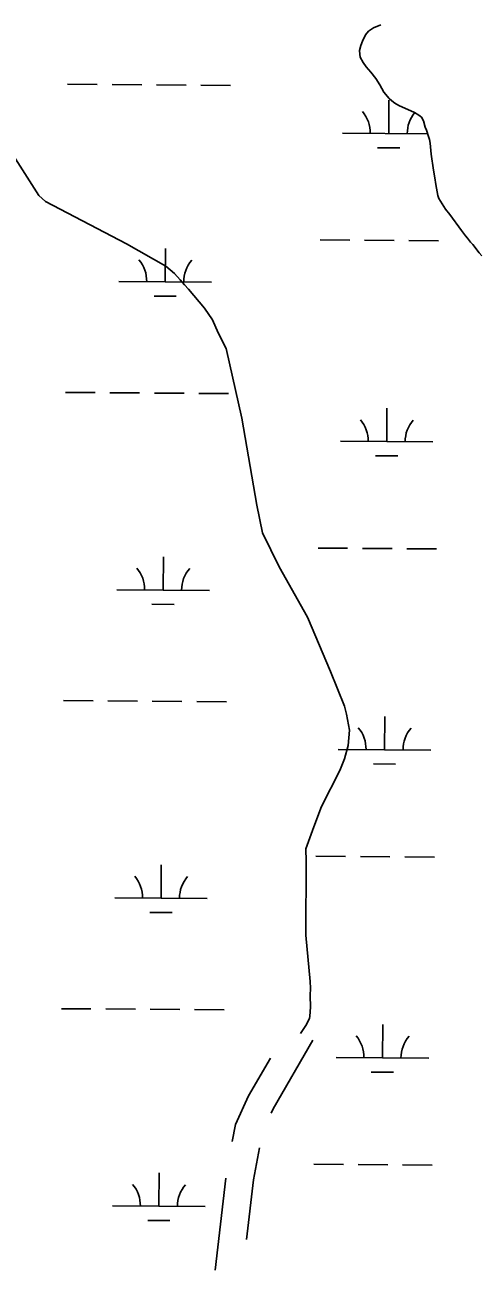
# Model space of a CAD drawing. Extents: x 3172231 to 3210228, y 940198 to 965780.
# Drawn here: x 3204908 to 3205398, y 947584 to 948928 of the extents above; entities that cross this region are included whole.
import ezdxf

# ---------------------------------------------------------------- set-up
doc = ezdxf.new("R2010")
doc.units = 0
for name, color, linetype in [('V-ROAD-CNTR', 7, 'Continuous'), ('V-SITE-VEGE', 7, 'Continuous'), ('V-TOPO-SHOR', 7, 'Continuous'), ('V-WETL-SWMP', 7, 'Continuous')]:
    doc.layers.add(name, color=color, linetype=linetype)

msp = doc.modelspace()

# ---------------------------------------------------------------- linework, layer by layer
at = {"layer": 'V-ROAD-CNTR'}
msp.add_line((3205113.168, 947583.707), (3205124.709, 947683.039), dxfattribs=at)
for points in [[(3204879.435, 948811.306), (3204922.609, 948743.876), (3204929.875, 948737.285), (3205017.55, 948691.65), (3205060.091, 948667.754), (3205069.323, 948659.566), (3205075.6, 948652.984), (3205080.106, 948647.407), (3205084.419, 948642.623), (3205101.862, 948622.296), (3205110.465, 948609.761), (3205116.679, 948595.66), (3205125.246, 948578.574), (3205142.042, 948503.644), (3205158.282, 948409.524), (3205164.369, 948379.596), (3205182.469, 948343.039), (3205213.087, 948288.573), (3205237.73, 948229.801), (3205253.058, 948192.675), (3205255.161, 948183.754), (3205258.384, 948166.713), (3205256.863, 948150.103), (3205253.182, 948135.69), (3205248.132, 948123.266), (3205228.221, 948084.055), (3205219.929, 948062.16), (3205211.225, 948038.487), (3205211.514, 948025.229), (3205211.252, 947945.293), (3205215.786, 947895.197), (3205216.124, 947888.269), (3205216.056, 947880.157), (3205216.349, 947867.688), (3205215.677, 947857.999), (3205215.061, 947855.234), (3205211.241, 947847.944), (3205205.63, 947839.285)], [(3205173.83, 947753.185), (3205176.017, 947757.958), (3205218.622, 947831.788)], [(3205131.778, 947722.404), (3205135.163, 947740.812), (3205149.329, 947771.734), (3205172.957, 947812.677)], [(3205147.193, 947616.614), (3205154.684, 947681.091), (3205161.03, 947715.601)]]:
    msp.add_lwpolyline(points, dxfattribs=at)
at = {"layer": 'V-SITE-VEGE'}
for p, q in [((3205279.098, 948921.368), (3205284.359, 948924.821)), ((3205284.359, 948924.821), (3205292.254, 948928.075)), ((3205270.822, 948905.955), (3205272.434, 948910.415)), ((3205272.434, 948910.415), (3205275.864, 948917.309)), ((3205275.864, 948917.309), (3205279.098, 948921.368)), ((3205269.212, 948900.28), (3205270.822, 948905.955)), ((3205269.421, 948896.632), (3205269.212, 948900.28)), ((3205270.037, 948893.192), (3205269.421, 948896.632)), ((3205273.29, 948887.322), (3205270.037, 948893.192)), ((3205276.54, 948882.872), (3205273.29, 948887.322)), ((3205281.615, 948877.006), (3205276.54, 948882.872)), ((3205286.895, 948870.129), (3205281.615, 948877.006)), ((3205291.163, 948863.453), (3205286.895, 948870.129)), ((3205295.633, 948855.56), (3205291.163, 948863.453)), ((3205301.321, 948848.48), (3205295.633, 948855.56)), ((3205304.161, 948846.055), (3205301.321, 948848.48)), ((3205307.405, 948843.63), (3205304.161, 948846.055)), ((3205311.868, 948841.004), (3205307.405, 948843.63)), ((3205328.496, 948833.339), (3205311.868, 948841.004)), ((3205333.159, 948830.711), (3205328.496, 948833.339)), ((3205336.202, 948828.288), (3205333.159, 948830.711)), ((3205338.234, 948824.444), (3205336.202, 948828.288)), ((3205340.276, 948817.563), (3205338.234, 948824.444)), ((3205341.496, 948814.524), (3205340.276, 948817.563)), ((3205343.739, 948807.64), (3205341.496, 948814.524)), ((3205344.757, 948804.2), (3205343.739, 948807.64)), ((3205345.576, 948800.352), (3205344.757, 948804.2)), ((3205346.813, 948788.402), (3205345.576, 948800.352)), ((3205349.074, 948771.389), (3205346.813, 948788.402)), ((3205350.507, 948763.086), (3205349.074, 948771.389)), ((3205351.534, 948755.593), (3205350.507, 948763.086)), ((3205353.786, 948744.048), (3205351.534, 948755.593)), ((3205354.806, 948740.607), (3205353.786, 948744.048)), ((3205362.124, 948729.073), (3205354.806, 948740.607)), ((3205366.791, 948723.41), (3205362.124, 948729.073)), ((3205379.587, 948706.015), (3205366.791, 948723.41)), ((3205383.853, 948700.35), (3205379.587, 948706.015)), ((3205385.883, 948697.923), (3205383.853, 948700.35)), ((3205389.133, 948693.473), (3205385.883, 948697.923)), ((3205391.568, 948691.046), (3205389.133, 948693.473)), ((3205398.472, 948682.147), (3205391.568, 948691.046)), ((3205401.314, 948678.909), (3205398.472, 948682.147))]:
    msp.add_line(p, q, dxfattribs=at)
at = {"layer": 'V-TOPO-SHOR'}
for points in [[(3205338.236, 948824.444), (3205336.202, 948828.288), (3205333.159, 948830.713), (3205328.496, 948833.339), (3205311.868, 948841.004), (3205307.405, 948843.63), (3205304.161, 948846.055), (3205301.321, 948848.48), (3205295.633, 948855.56), (3205291.163, 948863.453), (3205286.895, 948870.129), (3205281.615, 948877.006), (3205276.54, 948882.872), (3205273.29, 948887.322), (3205270.035, 948893.192), (3205269.421, 948896.632), (3205269.212, 948900.28), (3205270.822, 948905.955), (3205272.434, 948910.415), (3205275.864, 948917.309), (3205279.098, 948921.368), (3205284.359, 948924.821), (3205292.252, 948928.077)], [(3205398.474, 948682.145), (3205391.568, 948691.046), (3205389.133, 948693.473), (3205385.883, 948697.923), (3205383.853, 948700.35), (3205379.587, 948706.015), (3205366.791, 948723.41), (3205362.122, 948729.073), (3205354.806, 948740.607), (3205353.786, 948744.048), (3205351.536, 948755.593), (3205350.507, 948763.086), (3205349.074, 948771.389), (3205346.813, 948788.402), (3205345.576, 948800.352), (3205344.757, 948804.2), (3205343.739, 948807.64), (3205341.496, 948814.524), (3205340.276, 948817.561), (3205338.236, 948824.444)]]:
    msp.add_lwpolyline(points, dxfattribs=at)
at = {"layer": 'V-WETL-SWMP'}
for p, q in [((3205284.359, 948924.821), (3205279.098, 948921.367)), ((3205292.253, 948928.077), (3205284.359, 948924.821)), ((3205272.434, 948910.415), (3205270.822, 948905.955)), ((3205275.865, 948917.309), (3205272.434, 948910.415)), ((3205279.098, 948921.367), (3205275.865, 948917.309)), ((3205270.822, 948905.955), (3205269.212, 948900.279)), ((3205269.212, 948900.279), (3205269.422, 948896.633)), ((3205269.422, 948896.633), (3205270.036, 948893.191)), ((3205270.036, 948893.191), (3205273.289, 948887.322)), ((3205273.289, 948887.322), (3205276.539, 948882.872)), ((3205276.539, 948882.872), (3205281.615, 948877.006)), ((3205281.615, 948877.006), (3205286.895, 948870.129)), ((3205286.895, 948870.129), (3205291.162, 948863.452)), ((3204953.884, 948863.941), (3204985.883, 948863.723)), ((3205001.883, 948863.614), (3205033.882, 948863.396)), ((3205049.882, 948863.288), (3205081.881, 948863.07)), ((3205097.88, 948862.961), (3205129.88, 948862.743)), ((3205291.162, 948863.452), (3205295.634, 948855.56)), ((3205295.634, 948855.56), (3205301.32, 948848.48)), ((3205300.846, 948810.836), (3205301.091, 948846.835)), ((3205301.32, 948848.48), (3205304.161, 948846.055)), ((3205304.161, 948846.055), (3205307.406, 948843.63)), ((3205307.406, 948843.63), (3205311.868, 948841.005)), ((3205311.868, 948841.005), (3205328.495, 948833.339)), ((3205328.495, 948833.339), (3205333.159, 948830.714)), ((3205333.159, 948830.714), (3205336.202, 948828.289)), ((3205336.202, 948828.289), (3205338.236, 948824.444)), ((3205338.236, 948824.444), (3205340.275, 948817.56)), ((3205340.275, 948817.56), (3205341.496, 948814.524)), ((3205341.496, 948814.524), (3205343.738, 948807.64)), ((3205250.847, 948811.176), (3205342.79, 948810.55)), ((3205343.738, 948807.64), (3205344.757, 948804.199)), ((3205344.757, 948804.199), (3205345.575, 948800.351)), ((3205288.742, 948795.487), (3205312.741, 948795.324)), ((3205345.575, 948800.351), (3205346.813, 948788.401)), ((3205346.813, 948788.401), (3205349.074, 948771.389)), ((3205349.074, 948771.389), (3205350.508, 948763.086)), ((3205350.508, 948763.086), (3205351.536, 948755.592)), ((3205351.536, 948755.592), (3205353.786, 948744.049)), ((3205353.786, 948744.049), (3205354.806, 948740.607)), ((3205354.806, 948740.607), (3205362.121, 948729.074)), ((3205362.121, 948729.074), (3205366.791, 948723.411)), ((3205366.791, 948723.411), (3205379.587, 948706.014)), ((3205226.654, 948695.906), (3205258.654, 948695.689)), ((3205274.653, 948695.58), (3205306.652, 948695.362)), ((3205322.652, 948695.253), (3205354.651, 948695.035)), ((3205379.587, 948706.014), (3205383.852, 948700.35)), ((3205383.852, 948700.35), (3205385.883, 948697.923)), ((3205385.883, 948697.923), (3205389.133, 948693.472)), ((3205389.133, 948693.472), (3205391.568, 948691.046)), ((3205059.278, 948650.615), (3205059.523, 948686.614)), ((3205391.568, 948691.046), (3205398.473, 948682.145)), ((3205009.279, 948650.955), (3205109.277, 948650.274)), ((3205047.173, 948635.266), (3205071.173, 948635.102)), ((3204951.619, 948531.274), (3204983.619, 948531.056)), ((3204999.618, 948530.947), (3205031.617, 948530.729)), ((3205047.617, 948530.62), (3205079.616, 948530.402)), ((3205095.616, 948530.294), (3205127.615, 948530.076)), ((3205298.582, 948478.169), (3205298.827, 948514.168)), ((3205248.583, 948478.509), (3205348.581, 948477.828)), ((3205286.477, 948462.82), (3205310.476, 948462.656)), ((3205224.39, 948363.239), (3205256.389, 948363.021)), ((3205272.389, 948362.912), (3205304.388, 948362.695)), ((3205320.388, 948362.586), (3205352.387, 948362.368)), ((3205057.014, 948317.947), (3205057.259, 948353.947)), ((3205007.015, 948318.288), (3205107.012, 948317.607)), ((3205044.909, 948302.598), (3205068.908, 948302.435)), ((3204949.355, 948198.606), (3204981.354, 948198.389)), ((3204997.354, 948198.28), (3205029.353, 948198.062)), ((3205045.353, 948197.953), (3205077.352, 948197.735)), ((3205093.351, 948197.626), (3205125.351, 948197.408)), ((3205296.317, 948145.501), (3205296.562, 948181.501)), ((3205246.318, 948145.842), (3205346.316, 948145.161)), ((3205284.213, 948130.152), (3205308.212, 948129.989)), ((3205054.749, 947985.28), (3205054.994, 948021.279)), ((3205222.125, 948030.572), (3205254.124, 948030.354)), ((3205270.124, 948030.245), (3205302.123, 948030.027)), ((3205318.123, 948029.918), (3205350.122, 948029.7)), ((3205004.75, 947985.62), (3205104.748, 947984.94)), ((3205042.644, 947969.931), (3205066.644, 947969.768)), ((3204947.09, 947865.939), (3204979.089, 947865.721)), ((3204995.089, 947865.612), (3205027.088, 947865.395)), ((3205043.088, 947865.286), (3205075.087, 947865.068)), ((3205091.087, 947864.959), (3205123.086, 947864.741)), ((3205294.053, 947812.834), (3205294.298, 947848.833)), ((3205244.054, 947813.174), (3205344.052, 947812.494)), ((3205281.948, 947797.485), (3205305.947, 947797.322)), ((3205052.485, 947652.613), (3205052.73, 947688.612)), ((3205219.861, 947697.904), (3205251.86, 947697.687)), ((3205267.86, 947697.578), (3205299.859, 947697.36)), ((3205315.858, 947697.251), (3205347.858, 947697.033)), ((3205002.486, 947652.953), (3205102.483, 947652.272)), ((3205040.38, 947637.264), (3205064.379, 947637.1))]:
    msp.add_line(p, q, dxfattribs=at)
for centre, start, end in [((3205245.608, 948811.687), 358.838165, 40.381824), ((3205356.091, 948810.935), 140.845042, 180.381821), ((3205004.04, 948651.465), 358.838165, 40.381824), ((3205114.523, 948650.713), 138.838162, 180.381821), ((3205243.343, 948479.02), 358.838165, 40.381824), ((3205353.827, 948478.267), 138.838162, 180.381821), ((3205001.775, 948318.798), 358.838165, 40.381824), ((3205112.258, 948318.046), 138.838162, 180.381821), ((3205241.079, 948146.352), 358.838165, 40.381824), ((3205351.562, 948145.6), 138.838162, 180.381821), ((3204999.511, 947986.131), 358.838165, 40.381824), ((3205109.994, 947985.379), 138.838162, 180.381821), ((3205238.814, 947813.685), 358.838165, 40.381824), ((3205349.298, 947812.933), 138.838162, 180.381821), ((3204997.246, 947653.464), 358.838165, 40.381824), ((3205107.729, 947652.712), 138.838162, 180.381821)]:
    msp.add_arc(centre, 35.246, start, end, dxfattribs=at)

doc.saveas('drawing.dxf')
